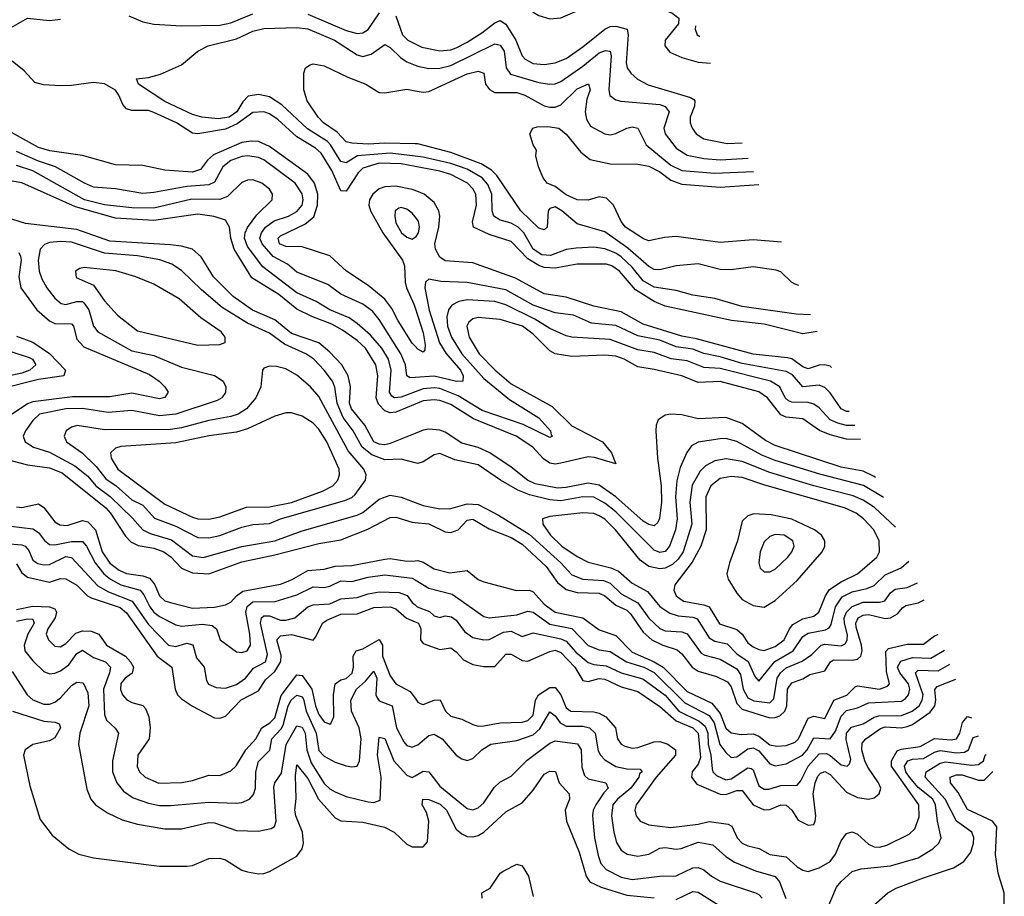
# Model space of a CAD drawing. Header units: inches. Extents: x 1305375 to 1407406, y 744550 to 841633.
# Tile 508 of 509: x 1398562 to 1402143, y 836557 to 839745. Entities that reach past the tile are written whole.
import ezdxf

# ---------------------------------------------------------------- set-up
doc = ezdxf.new("R2010")
doc.units = ezdxf.units.IN
doc.header["$MEASUREMENT"] = 0
doc.layers.add('B3893', color=7, linetype='Continuous')
doc.layers.add('B4803', color=7, linetype='Continuous')

msp = doc.modelspace()

# ---------------------------------------------------------------- linework, layer by layer
at = {"layer": 'B3893', "color": 5}
for points, elevation in [([(1398958.4, 839758.4), (1399010, 839736.7), (1399050, 839728.1), (1399150, 839722.6), (1399290, 839725.5), (1399330, 839733.2), (1399410, 839766.5)], 1280), ([(1399610, 839764.8), (1399750, 839705.6), (1399790, 839694.3), (1399810, 839696.9), (1399830, 839709.2), (1399870.4, 839770)], 1280), ([(1398513.6, 839706.4), (1398590, 839750.2), (1398670, 839741.5), (1398710, 839746.7)], 1280), ([(1399930, 839759.3), (1399954.6, 839690), (1399973.4, 839670), (1400000, 839657.1)], 1280), ([(1400000, 839248.5), (1399910, 839259.2), (1399790.3, 839249.7), (1399750, 839224.5), (1399730, 839229.4), (1399692.6, 839290), (1399681.3, 839301.3), (1399608.4, 839348.4), (1399515.4, 839435.4), (1399470, 839464), (1399430, 839472.8), (1399393.4, 839466.6), (1399373.4, 839446.6), (1399351.7, 839410), (1399323.8, 839390), (1399284.2, 839384.2), (1399224.5, 839390), (1399190, 839399.5), (1399090, 839446.9), (1398994.5, 839510), (1398986.6, 839530), (1399030, 839534.9), (1399073.6, 839546.4), (1399150, 839580.9), (1399209.7, 839630), (1399247.6, 839650), (1399350, 839675.3), (1399410, 839702.7), (1399450, 839712.4), (1399570, 839716.9), (1399610, 839711.1), (1399707.5, 839670), (1399790, 839617.3), (1399810, 839611.4), (1399840.6, 839619.4), (1399890, 839654.4), (1399910, 839644.1), (1399947.1, 839607.1), (1399970, 839591.9), (1400000, 839579.9)], 1260), ([(1400000, 839210.7), (1399950, 839220.1), (1399870, 839222.8), (1399810, 839204.5), (1399792.6, 839187.4), (1399750, 839121.1), (1399730, 839122.4), (1399696.8, 839196.8), (1399659, 839259), (1399637.4, 839277.4), (1399570, 839319.1), (1399501.4, 839381.4), (1399470, 839402.9), (1399449.7, 839410.3), (1399410, 839407), (1399353.4, 839366.6), (1399310, 839347.2), (1399210.3, 839330.3), (1399190, 839332.7), (1399132.3, 839370), (1399050, 839407.7), (1399030, 839414.3), (1398970, 839414.8), (1398950, 839420.6), (1398936.6, 839436.6), (1398923, 839470), (1398910, 839488.8), (1398870, 839511.9), (1398830, 839516), (1398750, 839505), (1398710, 839504.2), (1398648.2, 839508.2), (1398616.6, 839516.6), (1398578.4, 839558.4), (1398534.1, 839594.1)], 1280), ([(1400000, 839293), (1399890, 839295.7), (1399830, 839291.7), (1399770, 839295.4), (1399750, 839301.2), (1399716.3, 839336.3), (1399667.4, 839370), (1399648, 839390), (1399607.9, 839450), (1399595.6, 839490), (1399596, 839550), (1399601.2, 839570), (1399618.9, 839581.1), (1399630, 839584.9), (1399670, 839577), (1399755.3, 839535.3), (1399820.5, 839510), (1399870, 839479.5), (1399890, 839478.3), (1399970, 839491.9), (1400000, 839486.5)], 1240), ([(1400000, 838557.5), (1399990, 838568.6), (1399938.2, 838650), (1399915.1, 838695.1), (1399890, 838728.3), (1399830, 838778.2), (1399750.5, 838830.5), (1399690, 838885.8), (1399590, 838919), (1399530, 838920.3), (1399506.7, 838930), (1399502.7, 838950), (1399510, 838958.6), (1399599.1, 839000.9), (1399631.5, 839028.5), (1399645.7, 839070), (1399646.3, 839110), (1399634.4, 839150), (1399610, 839182.6), (1399470, 839284.2), (1399430, 839301.8), (1399403.5, 839303.5), (1399370, 839298.3), (1399266.9, 839253.1), (1399245.5, 839234.4), (1399219.8, 839200.2), (1399189.9, 839189.9), (1399090, 839197.8), (1399010, 839215), (1398910, 839216.5), (1398790, 839251.4), (1398672.1, 839267.9), (1398630, 839280.4), (1398510, 839346.7)], 1320), ([(1400000, 838443.3), (1399982, 838442), (1399970.3, 838450.3), (1399965.2, 838490), (1399947.8, 838530), (1399870, 838654.4), (1399845, 838685), (1399810, 838709.9), (1399730, 838747.1), (1399682.5, 838782.5), (1399570, 838826.5), (1399535.5, 838855.5), (1399483.7, 838883.7), (1399443.8, 838930), (1399436, 838950), (1399441.5, 838970), (1399456.6, 838990), (1399487.2, 839012.8), (1399540.2, 839030), (1399570, 839047.4), (1399589, 839070), (1399593.3, 839090), (1399590, 839111.5), (1399564, 839150), (1399450, 839235.2), (1399430, 839243.9), (1399390, 839250.2), (1399370, 839247.6), (1399330, 839232.6), (1399300.7, 839210), (1399270, 839154.1), (1399250, 839144.6), (1399170, 839137.8), (1399050, 839115.9), (1399010, 839113.1), (1398910, 839129.5), (1398830, 839136.4), (1398797.4, 839150), (1398692.1, 839210), (1398630, 839230.6), (1398550, 839265.7)], 1340), ([(1400000, 838391.4), (1399950, 838372.3), (1399925.3, 838370), (1399915.4, 838375.4), (1399906.8, 838390), (1399913.5, 838470), (1399903.4, 838510), (1399879.5, 838550), (1399837.6, 838597.6), (1399790, 838640.1), (1399760.2, 838660.2), (1399690.6, 838690), (1399640.3, 838720.3), (1399570, 838751.4), (1399446, 838846), (1399390, 838920.6), (1399380.2, 838950), (1399382.5, 838970), (1399391, 838989), (1399424.8, 839035.2), (1399479.9, 839090), (1399481.3, 839110), (1399470, 839128.6), (1399442.7, 839150), (1399410, 839162), (1399390, 839161.2), (1399370, 839152.8), (1399318.3, 839101.6), (1399290, 839091.5), (1399188.3, 839091.7), (1399050, 839060), (1398970, 839060.8), (1398870, 839071.9), (1398797.1, 839090), (1398610, 839195), (1398550, 839214.6)], 1360), ([(1400000, 838346.2), (1399930, 838317.4), (1399910, 838315), (1399890, 838322.4), (1399867, 838347), (1399858.2, 838370), (1399864.1, 838450), (1399856.8, 838490), (1399819.3, 838550), (1399790, 838577.8), (1399735.8, 838615.8), (1399697.4, 838637.4), (1399625, 838665), (1399570, 838692.5), (1399505, 838745), (1399406.7, 838806.7), (1399341.9, 838910), (1399330.2, 838950), (1399324.7, 838990), (1399310, 839015.4), (1399269.4, 839029.4), (1399210, 839037.6), (1399050, 839014.6), (1398910, 839022.5), (1398764.3, 839064.3), (1398570, 839152), (1398450, 839171.8)], 1380), ([(1400000, 839123.3), (1399990, 839127.3), (1399930, 839139.1), (1399890, 839136.7), (1399870, 839129.2), (1399846.3, 839110), (1399834.3, 839090), (1399832, 839070), (1399837.7, 839050), (1399882.4, 838970), (1399954.7, 838870), (1399961.1, 838850), (1399963.6, 838790), (1399968.4, 838770), (1399995.7, 838710), (1400000, 838697)], 1320), ([(1400000, 839028), (1399990, 839041.4), (1399970, 839055.9), (1399950, 839062), (1399940.9, 839059), (1399928, 839050), (1399925.9, 839030), (1399930, 839006.7), (1399950.2, 838970), (1399970, 838954.1), (1399990, 838946.6), (1400000, 838953.8)], 1340), ([(1400000, 838239.7), (1399910, 838203.6), (1399890, 838199.2), (1399870, 838200.9), (1399850, 838210.3), (1399817.5, 838270), (1399768.6, 838330), (1399761.9, 838350), (1399764.8, 838410), (1399756.7, 838450), (1399733.3, 838490), (1399690, 838535.4), (1399649.6, 838569.5), (1399550, 838604.3), (1399490, 838653.2), (1399408.9, 838688.9), (1399338.1, 838738.1), (1399266.3, 838810), (1399222.2, 838882.2), (1399190, 838909.9), (1399150, 838921.5), (1399110, 838926.3), (1398890, 838939.8), (1398770, 838982.1), (1398583.2, 839003.2), (1398490, 839032.8)], 1420), ([(1400000, 838133.7), (1399950, 838146.3), (1399890, 838144.6), (1399842.5, 838162.5), (1399807.9, 838190), (1399775.3, 838250), (1399738.6, 838298.6), (1399717.3, 838350), (1399708.6, 838408.6), (1399699.4, 838430), (1399670, 838469.9), (1399632.2, 838510), (1399603.2, 838530), (1399525.1, 838565.1), (1399470, 838605.3), (1399390, 838641), (1399298.8, 838698.7), (1399222.9, 838762.9), (1399150, 838832.5), (1399115.4, 838855.4), (1399072.1, 838872.1), (1398990, 838886.7), (1398870, 838896.3), (1398750, 838936.3), (1398710, 838938.5), (1398670, 838934.1), (1398652.7, 838927.3), (1398636.8, 838910), (1398629.7, 838870.3), (1398633.3, 838830), (1398642.4, 838802.4), (1398660.6, 838770), (1398690, 838731.9), (1398713, 838713), (1398730, 838708.6), (1398770, 838720.1), (1398790, 838719.9), (1398795.5, 838715.5), (1398813.2, 838690), (1398830.1, 838630.1), (1398846.7, 838610), (1398970, 838540.9), (1399050, 838523.9), (1399150, 838481.2), (1399270.8, 838450.8), (1399301.8, 838430), (1399312.2, 838410), (1399310, 838388.6), (1399297.4, 838370), (1399280.4, 838359.6), (1399129.3, 838310.7), (1399070, 838303.9), (1398970, 838323.7), (1398883.9, 838316.1), (1398790, 838330.9), (1398730, 838329.7), (1398634.5, 838310), (1398610, 838287.9), (1398582.5, 838250), (1398574.8, 838230), (1398581.7, 838210), (1398612.1, 838190), (1398670, 838171.7), (1398762.4, 838122.3), (1398810, 838084.4), (1398838.9, 838050), (1398890.8, 838010.8), (1398972.6, 837932.6), (1399010, 837889.7), (1399036.4, 837876.4), (1399113.8, 837853.8), (1399190, 837795), (1399230, 837789.1), (1399370, 837828.6), (1399490, 837850.1), (1399590, 837886.4), (1399790, 837943), (1399810, 837953.4), (1399870, 838001.6), (1399910, 838015.4), (1399950, 838008.5), (1400000, 837989.5)], 1440), ([(1398558.6, 838898.6), (1398564.6, 838884.5), (1398566.8, 838870), (1398559.1, 838810), (1398566.5, 838770), (1398624.7, 838690), (1398670, 838650.1), (1398690, 838639.6), (1398750, 838639.3), (1398757.2, 838630), (1398770, 838583.7), (1398794.9, 838554.9), (1399034.2, 838454.1), (1399069.4, 838430), (1399090.2, 838410), (1399102.2, 838390), (1399089.4, 838370.6), (1399070, 838366.1), (1398970, 838386.4), (1398890, 838373.6), (1398753.6, 838373.6), (1398610, 838355.2), (1398590, 838347.4), (1398519.7, 838300.3)], 1420), ([(1398550, 838593.8), (1398610, 838572.1), (1398670, 838530.4), (1398728, 838470), (1398722.2, 838450), (1398630, 838436.7), (1398490, 838400.9)], 1380), ([(1398530, 838538.3), (1398596.8, 838516.8), (1398608.8, 838510), (1398620.7, 838490), (1398598.9, 838470), (1398570, 838459), (1398490, 838442.2)], 1360), ([(1398530, 838141.8), (1398590, 838126), (1398670, 838115.3), (1398716.5, 838096.5), (1398874.8, 837970), (1398892.6, 837950), (1398946.4, 837866.4), (1398966.4, 837846.4), (1398992.5, 837832.5), (1399050, 837823), (1399085.9, 837810), (1399111.6, 837791.6), (1399150.5, 837750.5), (1399190, 837733), (1399250.2, 837729.8), (1399370, 837773.7), (1399490, 837799.1), (1399650, 837840.4), (1399730, 837853.1), (1399828.2, 837891.8), (1399910, 837934.3), (1399930, 837936.1), (1399990, 837917.8), (1400000, 837916.7)], 1420), ([(1398550, 837973.9), (1398570, 837970.5), (1398630, 837983.8), (1398650, 837970.8), (1398690, 837919.3), (1398708.1, 837908.1), (1398734.3, 837905.7), (1398790, 837923.7), (1398810, 837919), (1398837.4, 837890), (1398861.9, 837810), (1398890, 837768.3), (1398923.2, 837743.2), (1398950, 837730.8), (1399010, 837723), (1399034.6, 837714.6), (1399052.7, 837692.7), (1399070, 837649.6), (1399090, 837632.2), (1399110, 837625.1), (1399190, 837605.1), (1399270.8, 837609.2), (1399310, 837617.6), (1399330, 837627.1), (1399350.3, 837650), (1399373.7, 837666.3), (1399510, 837691.9), (1399550, 837708), (1399610, 837741.7), (1399670, 837747.3), (1399710, 837757.4), (1399770, 837760.7), (1399890, 837783.5), (1399910, 837785.1), (1399970, 837776.3), (1400000, 837777.4)], 1380), ([(1398530, 837902.9), (1398610, 837893.6), (1398630, 837880.6), (1398651.6, 837851.6), (1398670, 837836.3), (1398690, 837835.4), (1398750, 837847.8), (1398790, 837847.7), (1398804.5, 837830), (1398836.1, 837770), (1398867.8, 837730), (1398892.8, 837710), (1398930, 837690), (1399000.3, 837670), (1399013.9, 837653.9), (1399035.5, 837610), (1399050, 837590.8), (1399070, 837574.7), (1399130, 837544.4), (1399150, 837539.2), (1399227.1, 837547.1), (1399261.8, 837541.9), (1399278.3, 837530), (1399291, 837490), (1399350, 837446.6), (1399370, 837443.8), (1399389.9, 837450.1), (1399401.6, 837470), (1399399.5, 837510), (1399384.5, 837590), (1399389.4, 837610.6), (1399410, 837628.5), (1399491.3, 837628.7), (1399570, 837653.3), (1399630, 837682.8), (1399670, 837679.9), (1399690, 837684.6), (1399730, 837704.1), (1399770, 837702), (1399830, 837717.7), (1399890, 837725.6), (1399990, 837713.8), (1400000, 837707.9)], 1360), ([(1398510, 837840.1), (1398570, 837835.1), (1398581.6, 837830), (1398594.7, 837814.7), (1398610, 837779.5), (1398627.5, 837767.5), (1398650, 837762), (1398670, 837764.3), (1398730, 837792.3), (1398750, 837789.3), (1398846.6, 837686.6), (1398884.8, 837664.8), (1398970.8, 837630.8), (1399030, 837545.3), (1399103.5, 837470), (1399130, 837465.8), (1399170, 837477.1), (1399192, 837472), (1399204.7, 837424.7), (1399233, 837390), (1399241.4, 837341.4), (1399248.9, 837328.9), (1399276.8, 837316.8), (1399310, 837313.6), (1399350, 837326.9), (1399383.2, 837350), (1399412.8, 837387.2), (1399456.4, 837410), (1399463.4, 837436.6), (1399438.4, 837550), (1399441.7, 837570), (1399450, 837576.9), (1399470, 837576.5), (1399510, 837560.8), (1399530, 837560.8), (1399563.1, 837570), (1399609.9, 837610), (1399630, 837617.4), (1399690, 837620.5), (1399730, 837639.5), (1399790, 837643.4), (1399830, 837657.4), (1399870, 837664.9), (1399942.5, 837662.5), (1399971.4, 837651.4), (1399990, 837625.1), (1400000, 837616.5)], 1340), ([(1398550, 837766.2), (1398570, 837733.3), (1398590, 837718.2), (1398670, 837699.1), (1398710, 837712.4), (1398730, 837711.1), (1398770, 837688.1), (1398808.3, 837650), (1398822, 837642), (1398926.8, 837606.8), (1398950, 837588.1), (1399062.4, 837430), (1399115, 837390), (1399127.8, 837310), (1399135.7, 837290), (1399150, 837275.3), (1399190, 837249), (1399270, 837206.6), (1399290, 837205.4), (1399310, 837212.3), (1399368, 837272), (1399430, 837304.4), (1399455.7, 837344.3), (1399490, 837374.1), (1399511.2, 837411.2), (1399513.2, 837433.2), (1399497.1, 837490), (1399510, 837504.6), (1399550, 837508.8), (1399630, 837489.1), (1399639.7, 837500.3), (1399662.8, 837550), (1399678.6, 837561.4), (1399730, 837582.9), (1399790, 837584.3), (1399850, 837607.1), (1399910, 837609.4), (1399930, 837602.7), (1399968.9, 837568.9), (1400000, 837555.4)], 1320), ([(1398550, 837599.6), (1398610, 837612.4), (1398670.2, 837610.2), (1398690, 837602.8), (1398695.2, 837590), (1398690.6, 837570), (1398664.7, 837530), (1398657.9, 837510), (1398666.7, 837490), (1398690, 837467.2), (1398710, 837463.8), (1398730, 837476), (1398766.3, 837513.7), (1398790, 837522.8), (1398821.4, 837521.4), (1398850, 837510.1), (1398877.3, 837470), (1398947.2, 837430), (1398965.4, 837410), (1398975.5, 837390), (1398971.4, 837368.6), (1398945.9, 837350), (1398930, 837331.3), (1398928.7, 837308.7), (1398935.6, 837290), (1398951.3, 837271.3), (1398970, 837261.5), (1399010, 837251.2), (1399019.6, 837239.6), (1399032.2, 837210), (1399036.9, 837170), (1399032.8, 837130), (1398991.4, 837070), (1398989.6, 837029.6), (1398997.1, 837010), (1399018.6, 836990), (1399068.3, 836968.3), (1399151.3, 836971.3), (1399190, 836978.3), (1399250, 836997.4), (1399290, 836997), (1399330, 837012.9), (1399348.8, 837031.2), (1399384, 837090), (1399420.3, 837130), (1399442.6, 837170), (1399472.1, 837187.9), (1399490, 837206.4), (1399513.2, 837286.8), (1399570, 837363.1), (1399590, 837360.1), (1399624.5, 837310), (1399637.6, 837250), (1399650, 837218.8), (1399670, 837191.9), (1399690, 837183.7), (1399694.2, 837185.8), (1399704.8, 837210), (1399703.4, 837290), (1399710, 837330), (1399730, 837343.8), (1399750, 837349), (1399771.3, 837368.7), (1399776.2, 837390), (1399775, 837430), (1399785.5, 837450), (1399810, 837456.6), (1399870, 837491.4), (1399882.1, 837470), (1399881.5, 837430), (1399910, 837358.9), (1399929.6, 837329.6), (1399981.8, 837301.8), (1400000, 837277.1)], 1280), ([(1398550, 837558.1), (1398590, 837566.5), (1398610, 837565.2), (1398614.2, 837550), (1398591.8, 837510), (1398577.9, 837470), (1398581, 837450), (1398610, 837413.5), (1398650, 837374.6), (1398670, 837366.1), (1398690, 837368.1), (1398710, 837376.9), (1398740.9, 837399.1), (1398770, 837440.4), (1398790, 837452.4), (1398830, 837425.1), (1398873.6, 837410), (1398892, 837390), (1398888.9, 837370), (1398867.1, 837310), (1398870, 837218), (1398877.8, 837197.8), (1398909, 837169), (1398921, 837150), (1398898.9, 837050), (1398899.6, 837010), (1398915.2, 836970), (1398939.5, 836939.5), (1398975.1, 836915.1), (1399030, 836895.5), (1399070, 836888), (1399110, 836887), (1399250, 836900.1), (1399350, 836895.5), (1399370, 836897.8), (1399398.2, 836910), (1399412.9, 836927.1), (1399420.1, 836950), (1399421.2, 837010), (1399430, 837047.7), (1399471.4, 837088.6), (1399479.5, 837130), (1399513.4, 837166.6), (1399520.3, 837179.7), (1399538.4, 837250), (1399549.6, 837270.4), (1399570, 837288.2), (1399590, 837283.1), (1399593.8, 837273.8), (1399603.7, 837230), (1399639.9, 837150), (1399650, 837087.9), (1399670, 837066.8), (1399710, 837044.6), (1399750, 837031.4), (1399770, 837028.1), (1399789, 837031), (1399798, 837050), (1399804.5, 837130), (1399796.5, 837170), (1399769.3, 837230), (1399766.3, 837270), (1399787.3, 837310), (1399820, 837340), (1399850, 837376.2), (1399860.6, 837350), (1399857.1, 837290), (1399860.9, 837280.9), (1399870, 837267.7), (1399916.6, 837250), (1399933.1, 837170), (1399959.2, 837119.2), (1399970, 837105.3), (1399981.7, 837101.7), (1399990, 837099.8), (1400000, 837103.9)], 1260), ([(1398534.6, 837374.6), (1398589.1, 837290), (1398610, 837271.2), (1398650, 837256.3), (1398670, 837256.4), (1398690, 837262.8), (1398710, 837278.6), (1398750, 837323.9), (1398770, 837336.1), (1398792.9, 837332.9), (1398810, 837297.4), (1398813.6, 837250), (1398781.1, 837150), (1398775.7, 837110), (1398806.2, 836946.2), (1398821, 836910), (1398838.2, 836890), (1398881.1, 836861.1), (1398935.1, 836835.1), (1398990, 836819.3), (1399090, 836802.5), (1399150, 836802.9), (1399250, 836825.6), (1399270, 836824.1), (1399350, 836796.8), (1399430, 836794.3), (1399476.3, 836803.7), (1399488.7, 836811.3), (1399494.8, 836830), (1399485.9, 836954.1), (1399489.9, 836970.1), (1399514.6, 837005.4), (1399530.8, 837109.2), (1399570, 837176.8), (1399590, 837172.2), (1399600.6, 837150), (1399606.7, 837090), (1399622.7, 837042.7), (1399670, 836967.7), (1399690, 836947.5), (1399710, 836936.8), (1399750, 836920.6), (1399830, 836900.6), (1399850, 836898.4), (1399873, 836907), (1399876.3, 836990), (1399863.8, 837070), (1399870, 837135.8), (1399890, 837131), (1399923.1, 837050), (1399970, 836997.1), (1399990, 836989.1), (1400000, 836995)], 1240), ([(1398535.5, 837230), (1398650, 837193.6), (1398690.6, 837190.6), (1398705, 837184.9), (1398710.7, 837170), (1398690, 837133.5), (1398670, 837122.1), (1398610, 837109.8), (1398582, 837090), (1398576.1, 837070), (1398598.4, 836958.4), (1398636, 836836), (1398679.5, 836779.5), (1398740.4, 836730), (1398777.3, 836710), (1398830, 836697.6), (1399070, 836667), (1399170, 836666.3), (1399190, 836669.4), (1399250, 836694.4), (1399290, 836696), (1399310, 836689.5), (1399370, 836652.7), (1399390, 836646.5), (1399430, 836638.6), (1399450, 836639.7), (1399470, 836647.1), (1399570, 836703.2), (1399590, 836730.4), (1399593.9, 836750), (1399590.3, 836790), (1399566.5, 836850), (1399563.1, 836870), (1399567.2, 836912.8), (1399564.8, 836995.2), (1399570, 837035.3), (1399610, 836985.4), (1399648.8, 836910), (1399710, 836842.7), (1399730, 836831.5), (1399810, 836826.4), (1399888.7, 836808.7), (1399924.4, 836790), (1399970, 836746.3), (1399990, 836737), (1400000, 836737)], 1220)]:
    msp.add_lwpolyline(points, dxfattribs=dict(at, elevation=elevation))
for points, elevation in [([(1398796.4, 838843.6), (1398780.1, 838839.9), (1398765.3, 838830), (1398767.7, 838807.7), (1398830, 838779.2), (1398870, 838722.3), (1398917.8, 838670), (1398990, 838613.6), (1399210, 838561.4), (1399290, 838563.2), (1399309.6, 838570.4), (1399309.7, 838590), (1399295, 838610), (1399220.6, 838660.6), (1399141.8, 838730), (1399050, 838782.8), (1398984.7, 838810), (1398911.6, 838831.6)], 1460), ([(1399470, 838484.7), (1399450, 838478), (1399444.9, 838470), (1399439.4, 838410), (1399420.4, 838370), (1399387.3, 838330), (1399356.3, 838310), (1399330, 838301.5), (1399250, 838287.4), (1399150, 838260.2), (1399110, 838254.4), (1398870, 838253.9), (1398771.4, 838268.6), (1398750, 838262.7), (1398731, 838250), (1398723.5, 838230), (1398732.2, 838210), (1398789.6, 838169.6), (1398839.9, 838119.9), (1398875.5, 838075.5), (1398913, 838050), (1398970, 837999.1), (1399010, 837979), (1399052.2, 837932.2), (1399130, 837903.4), (1399210, 837862), (1399250, 837860.8), (1399290, 837868.8), (1399370, 837899.5), (1399410, 837909.3), (1399470, 837913.3), (1399510, 837930.4), (1399744.1, 837995.9), (1399770, 838007.5), (1399781.9, 838018.1), (1399819.6, 838070), (1399821.9, 838090), (1399813.5, 838110), (1399757.3, 838177.3), (1399650, 838374.3), (1399619.5, 838410), (1399570, 838452.1), (1399530, 838475), (1399496.2, 838483.8)], 1460), ([(1399530, 838315.5), (1399490, 838303.4), (1399390, 838256.6), (1399350, 838245), (1399250, 838231.9), (1399130, 838206.4), (1398930, 838193.1), (1398910, 838187.1), (1398892.3, 838170), (1398894.2, 838150), (1398919.4, 838110), (1399090, 837983.3), (1399190, 837936.4), (1399210, 837930.1), (1399250, 837928.4), (1399290, 837937), (1399387.3, 837972.7), (1399470, 837973.4), (1399550, 837988.9), (1399662.9, 838030), (1399700.8, 838050), (1399718.7, 838070), (1399725.6, 838090), (1399724.3, 838110), (1399679.6, 838210), (1399650, 838256.1), (1399630, 838277.3), (1399590, 838302.8), (1399550, 838315.4)], 1480)]:
    msp.add_lwpolyline(points, close=True, dxfattribs=dict(at, elevation=elevation))
at = {"layer": 'B4803', "color": 5}
for points, elevation in [([(1400419.8, 840000), (1400423.9, 839983.9), (1400397.2, 839870), (1400400.1, 839830), (1400413.3, 839790), (1400430, 839772.5), (1400450, 839760.3), (1400490, 839748.2), (1400530, 839752), (1400630, 839793.5), (1400770, 839871.3), (1400790, 839861.4), (1400810, 839842.9), (1400850, 839825.2), (1400887.3, 839787.3), (1400934.5, 839770), (1400959.1, 839750), (1400958, 839730), (1400909.7, 839670), (1400908.8, 839650), (1400926.5, 839626.5), (1400970, 839607.4), (1401030, 839590.8), (1401074.2, 839586.7)], 1320), ([(1400000, 839657.1), (1400025, 839645), (1400090, 839631.9), (1400130, 839635.8), (1400150, 839642.3), (1400190, 839662.9), (1400243.3, 839696.7), (1400290, 839733.3), (1400310, 839741.8), (1400330, 839729.1), (1400366.1, 839670), (1400390, 839613.8), (1400401, 839601), (1400430, 839586.1), (1400470, 839582.4), (1400510, 839588.2), (1400550, 839604.1), (1400610, 839645.6), (1400690, 839710.5), (1400710, 839720.3), (1400730, 839721.3), (1400771.8, 839710), (1400775.4, 839690), (1400767.8, 839587.8), (1400772, 839570), (1400784.4, 839550), (1400808.6, 839528.6), (1400847.7, 839507.7), (1401001.7, 839461.7), (1401014.5, 839454.5), (1401017.9, 839450), (1401016.3, 839430), (1401001.1, 839390), (1401000.4, 839370), (1401007.6, 839350), (1401022.7, 839330), (1401050, 839311.8), (1401135.1, 839295.1), (1401189.5, 839297.4)], 1280), ([(1401020.3, 839721.9), (1401019.4, 839710), (1401026.6, 839690), (1401035.6, 839683.5)], 1340), ([(1400000, 839579.9), (1400010, 839575.9), (1400050, 839567.7), (1400090, 839568.5), (1400130, 839578.3), (1400290, 839657.3), (1400310, 839652.1), (1400323.9, 839630), (1400331.5, 839570), (1400347.3, 839547.3), (1400450, 839516.8), (1400489.5, 839510.5), (1400510, 839512.1), (1400530, 839520.1), (1400610, 839575.8), (1400670, 839624.8), (1400692.8, 839632.8), (1400710.1, 839630.1), (1400713.9, 839613.9), (1400704.9, 839490), (1400708.7, 839468.7), (1400730, 839453.7), (1400749.1, 839449.1), (1400890, 839436.2), (1400909.7, 839429.7), (1400924, 839410), (1400905.3, 839350), (1400909.6, 839330), (1400950, 839277.3), (1400990, 839252), (1401050, 839240.2), (1401110, 839234.9), (1401211.8, 839241.5)], 1260), ([(1400000, 839486.5), (1400030, 839481.1), (1400050, 839483.4), (1400190, 839548.3), (1400230, 839557.8), (1400250, 839550.2), (1400256.6, 839510), (1400270.8, 839490.8), (1400290, 839479.7), (1400370, 839480.2), (1400399.1, 839470), (1400470, 839431.4), (1400490, 839426.2), (1400510, 839426.6), (1400530, 839435.1), (1400590, 839492.9), (1400631, 839511), (1400636.9, 839490), (1400624.5, 839455.5), (1400619.2, 839410), (1400623.1, 839383.1), (1400637.7, 839357.7), (1400690, 839329.6), (1400710, 839326.3), (1400730, 839331.1), (1400770.8, 839350.8), (1400790, 839355.4), (1400810, 839350.9), (1400840.7, 839290), (1400930, 839216.2), (1400970, 839196.3), (1401090, 839186.2), (1401231.1, 839193.2)], 1240), ([(1401333.5, 838936.4), (1401230, 838943.9), (1401110, 838934.4), (1400950, 838956.1), (1400907.6, 838952.4), (1400850, 838940.2), (1400831.5, 838948.5), (1400765.5, 838990), (1400750, 839011.1), (1400721.4, 839070), (1400695.9, 839095.9), (1400670, 839101), (1400630, 839088.9), (1400590, 839089.3), (1400550, 839108.2), (1400510, 839137.7), (1400480.5, 839150), (1400466.3, 839170), (1400449.6, 839210), (1400439.3, 839250), (1400441.2, 839270), (1400429.3, 839290), (1400417.2, 839330), (1400429, 839350), (1400444.4, 839355.6), (1400483.5, 839356.5), (1400522.8, 839350), (1400550, 839328.7), (1400602.8, 839262.8), (1400636.7, 839236.7), (1400710, 839220.1), (1400810, 839218.9), (1400850, 839211.9), (1400890, 839191.8), (1400930, 839160.7), (1400970, 839146.4), (1401110, 839135.3), (1401250, 839146.1)], 1220), ([(1401396.6, 838778.2), (1401382.7, 838782.7), (1401369.6, 838790), (1401330, 838828), (1401313.8, 838833.8), (1401230, 838846.1), (1401150, 838835.3), (1401110, 838836.2), (1401030, 838857.3), (1400950, 838849.9), (1400890, 838834.8), (1400870, 838836.2), (1400850, 838847), (1400774.6, 838914.6), (1400690, 838973.5), (1400590, 839002.4), (1400534, 839050), (1400510, 839063.9), (1400490, 839058.3), (1400484.2, 839050), (1400480.2, 838990), (1400470, 838980.7), (1400450, 838986.5), (1400385.4, 839050), (1400297.8, 839177.8), (1400277.8, 839197.8), (1400240.2, 839220.2), (1400130, 839261.9), (1400010, 839292.8), (1400000, 839293)], 1240), ([(1401438.9, 838672.2), (1401385.8, 838674.2), (1401190, 838702.5), (1401090, 838730.8), (1401010, 838742.6), (1400950, 838760.3), (1400870, 838771.9), (1400830, 838795.7), (1400790, 838845.3), (1400750, 838882), (1400730, 838895.4), (1400690, 838912), (1400650, 838917.9), (1400585.7, 838914.3), (1400550, 838908.6), (1400492.9, 838887.1), (1400461.3, 838890), (1400429.7, 838910), (1400395.2, 838970), (1400375.1, 838990), (1400350, 839005.2), (1400310, 839016.3), (1400286.6, 839030), (1400280.1, 839050), (1400279, 839110), (1400265.2, 839145.2), (1400244.3, 839170), (1400190, 839200.8), (1400130, 839222), (1400030, 839244.9), (1400000, 839248.5)], 1260), ([(1401463.2, 838611.2), (1401410, 838602.8), (1401270, 838637.8), (1401151.2, 838651.2), (1400910, 838703.3), (1400870, 838719.9), (1400802.5, 838762.5), (1400743.9, 838830), (1400716, 838850), (1400696.1, 838856.1), (1400590, 838856.2), (1400510, 838841.4), (1400470, 838843.8), (1400450, 838850.4), (1400410, 838875.2), (1400350, 838937.9), (1400270, 838963.8), (1400213.2, 838990), (1400208.5, 839010), (1400223.6, 839070), (1400220.8, 839110), (1400210.3, 839130), (1400190.8, 839150), (1400130, 839181.8), (1400090, 839193.6), (1400000, 839210.7)], 1280), ([(1401515.3, 838480.5), (1401510, 838484.4), (1401490, 838489.6), (1401470, 838488), (1401430, 838475.7), (1401410, 838482.6), (1401370, 838511), (1401355, 838515), (1401230, 838528.4), (1401024.3, 838584.3), (1400970, 838594.4), (1400830, 838638.1), (1400750, 838683), (1400650, 838703.4), (1400550, 838736.4), (1400470, 838748), (1400365.2, 838805.2), (1400210, 838861.1), (1400110, 838868), (1400090, 838881.8), (1400074.3, 838910), (1400071.8, 838930), (1400086.9, 838990), (1400089.9, 839030), (1400086.9, 839050), (1400070, 839080.2), (1400033.1, 839110), (1400000, 839123.3)], 1320), ([(1400000, 838953.8), (1400003.6, 838956.4), (1400012.2, 838970), (1400015.6, 838990), (1400012, 839012), (1400000, 839028)], 1340), ([(1401579.3, 838320), (1401570, 838320.1), (1401550, 838329.9), (1401510, 838388.3), (1401490, 838407.4), (1401470, 838415.4), (1401410, 838410), (1401373, 838453), (1401350, 838465.9), (1401190, 838494.5), (1401110, 838518.4), (1401050, 838530.9), (1401010, 838546.6), (1400950, 838555.6), (1400890, 838579.5), (1400810, 838595.3), (1400730, 838633.4), (1400641.6, 838641.6), (1400576.4, 838670), (1400510, 838678.9), (1400430, 838706.7), (1400330, 838762.6), (1400190, 838789.6), (1400093.4, 838793.4), (1400050, 838801.5), (1400038.5, 838790), (1400035.7, 838770), (1400051.7, 838688.3), (1400089.5, 838569.5), (1400112.1, 838532.1), (1400165.4, 838470), (1400175.3, 838450), (1400174.4, 838430), (1400150.4, 838429.6), (1400070, 838448.5), (1400000, 838443.3)], 1340), ([(1401599.8, 838268.6), (1401570, 838269.2), (1401538, 838278), (1401509.4, 838290), (1401470, 838333.3), (1401450, 838347.2), (1401430, 838352.3), (1401370, 838353.5), (1401358.6, 838358.6), (1401346, 838370), (1401327.1, 838410), (1401292.8, 838430), (1401110, 838476.7), (1401050, 838480.6), (1400990, 838504.3), (1400931.9, 838511.9), (1400870, 838534.3), (1400810, 838544.4), (1400710, 838581.9), (1400570.3, 838590.3), (1400550, 838595.3), (1400490, 838622.1), (1400435.8, 838655.8), (1400330, 838708.2), (1400290, 838720.2), (1400190, 838725.6), (1400159.7, 838720.3), (1400133.5, 838706.5), (1400121.2, 838690), (1400115.2, 838664.8), (1400118.5, 838630), (1400132.1, 838590), (1400170.1, 838530), (1400250, 838439.7), (1400343.4, 838363.4), (1400450, 838296.6), (1400493.2, 838250), (1400494.8, 838234.8), (1400500.4, 838230), (1400490, 838225.7), (1400393.3, 838273.3), (1400244.2, 838324.2), (1400157, 838377), (1400090, 838403.4), (1400070, 838406.3), (1400030, 838402.9), (1400000, 838391.4)], 1360), ([(1400000, 838697), (1400030, 838606.3), (1400037.1, 838562.9), (1400035.9, 838544.1), (1400030, 838536), (1400010, 838546.4), (1400000, 838557.5)], 1320), ([(1401620.1, 838217.7), (1401570, 838219.8), (1401510, 838235.1), (1401470.8, 838250.8), (1401410, 838293.9), (1401350, 838299.8), (1401330, 838307.4), (1401281.9, 838370), (1401250, 838391.7), (1401110, 838429.1), (1401030, 838425.3), (1400970, 838449.6), (1400870, 838473.4), (1400810, 838482.8), (1400760.5, 838510), (1400730, 838521.3), (1400690, 838525.5), (1400570, 838520.4), (1400510, 838529.4), (1400490, 838540.7), (1400430, 838600.8), (1400391.2, 838630), (1400310, 838654.5), (1400230, 838661.7), (1400210, 838657.1), (1400195.1, 838644.9), (1400188.3, 838630), (1400196.4, 838590), (1400233.5, 838530), (1400290, 838471.6), (1400350, 838420.9), (1400498.3, 838338.3), (1400570, 838267.7), (1400681.6, 838210), (1400714.7, 838170), (1400730.1, 838129.9), (1400653, 838153), (1400630, 838154.7), (1400530, 838131.8), (1400510, 838129), (1400490, 838132.6), (1400467.8, 838147.8), (1400428.3, 838190), (1400367.9, 838230), (1400213.2, 838293.2), (1400130, 838345.2), (1400090, 838359.7), (1400070, 838362.4), (1400030, 838358.5), (1400000, 838346.2)], 1380), ([(1401675, 838080.2), (1401670, 838083.7), (1401630, 838103.2), (1401550, 838118.2), (1401310, 838196.7), (1401274.9, 838214.9), (1401190, 838276.3), (1401130, 838298.6), (1401030, 838294), (1400970, 838308.1), (1400930, 838310.8), (1400910, 838306.5), (1400884.5, 838290), (1400876.6, 838270), (1400875.3, 838250), (1400881.6, 838150), (1400895.4, 838050), (1400897, 837990), (1400888.8, 837931.2), (1400883.1, 837916.9), (1400870, 837904.5), (1400850, 837908.9), (1400830, 837921.5), (1400730.3, 838010), (1400670, 838052.1), (1400630, 838059.4), (1400550, 838043.3), (1400518.1, 838041.9), (1400437.2, 838057.2), (1400409, 838070), (1400350, 838117.9), (1400272.5, 838170), (1400230, 838189.1), (1400170, 838204.4), (1400110, 838244.7), (1400090, 838252.2), (1400050, 838255.4), (1400030, 838251.7), (1400000, 838239.7)], 1420), ([(1401703.9, 838007.6), (1401700.9, 838010), (1401631.2, 838051.2), (1401471.9, 838091.9), (1401310, 838142.3), (1401261.7, 838161.7), (1401170, 838211.4), (1401130, 838221.5), (1401110, 838221.3), (1401030, 838208.2), (1401005.2, 838194.8), (1400988.5, 838171.5), (1400964, 838116), (1400951.7, 838068.3), (1400947.7, 838010), (1400953.2, 837930), (1400947.7, 837890), (1400925.8, 837830), (1400910, 837811.3), (1400890, 837807.3), (1400870, 837815.8), (1400730, 837955.2), (1400690, 837986.2), (1400650, 838008.5), (1400610, 838009.9), (1400530, 837995), (1400490, 837999.1), (1400416.8, 838016.8), (1400373.8, 838033.8), (1400310.5, 838070), (1400230, 838126.3), (1400144.7, 838144.7), (1400090, 838167.1), (1400070, 838162.4), (1400030, 838137), (1400010, 838131.2), (1400000, 838133.7)], 1440), ([(1401132.2, 838147.8), (1401090, 838140.9), (1401057, 838123), (1401036.6, 838103.4), (1401008.3, 838051.8), (1400999.9, 837990), (1401006.9, 837910), (1400975.1, 837810), (1400957.2, 837782.8), (1400936.7, 837763.3), (1400910, 837750.8), (1400890, 837748), (1400850, 837757), (1400819.3, 837779.3), (1400729.5, 837890), (1400690, 837928.4), (1400670, 837940.6), (1400650, 837948.6), (1400610, 837952.1), (1400490, 837938.5), (1400463.1, 837930), (1400465, 837910), (1400493.3, 837870), (1400534.5, 837830), (1400590, 837792.5), (1400630, 837772.8), (1400711.9, 837751.9), (1400739.8, 837739.8), (1400790, 837695.5), (1400846, 837666), (1400890, 837611), (1400926.5, 837586.5), (1400957.5, 837577.5), (1401010, 837572.1), (1401025.7, 837565.7), (1401070, 837496.6), (1401090, 837484.9), (1401135.2, 837475.2), (1401170, 837439), (1401211.6, 837411.6), (1401236.5, 837356.5), (1401250, 837339.3), (1401308.8, 837411.2), (1401375.1, 837450), (1401410, 837501.5), (1401430, 837513.5), (1401493.5, 837526.5), (1401506.5, 837533.5), (1401513.9, 837546.1), (1401529.8, 837610.2), (1401553.7, 837646.3), (1401590, 837664.4), (1401643.8, 837676.2), (1401670, 837686.8), (1401710, 837725.9), (1401768.6, 837751.4), (1401796.1, 837776.3)], 1460), ([(1401747.2, 837899), (1401671.4, 837971.4), (1401630, 837997.4), (1401593.4, 838013.4), (1401450, 838050), (1401290, 838097.8), (1401190, 838138), (1401132.2, 838147.8)], 1460), ([(1400000, 837989.5), (1400030, 837978.1), (1400090, 837966.4), (1400130, 837967.3), (1400190, 837984.7), (1400230, 837981.4), (1400303.1, 837943.1), (1400414.6, 837874.6), (1400530.4, 837770), (1400570, 837725.7), (1400610, 837710.7), (1400685, 837705), (1400710, 837695.6), (1400750, 837657.6), (1400810, 837624.8), (1400850, 837568), (1400890, 837530.5), (1400910, 837522.2), (1400970, 837518.5), (1400990, 837511.6), (1401041.3, 837441.3), (1401053.6, 837433.6), (1401110, 837420.1), (1401170, 837384.2), (1401184.1, 837364.1), (1401193.9, 837310), (1401210, 837278.5), (1401232.5, 837267.5), (1401290, 837260.7), (1401305.3, 837274.7), (1401317.5, 837350), (1401329.9, 837370), (1401350, 837387.9), (1401408, 837412), (1401443, 837437), (1401477.3, 837470), (1401490, 837474.1), (1401550, 837467.8), (1401564.2, 837475.8), (1401571.8, 837488.2), (1401572.5, 837507.5), (1401561.8, 837550), (1401561.3, 837570), (1401569.5, 837590.5), (1401589.5, 837610.5), (1401630, 837626.4), (1401690, 837626.6), (1401708.4, 837631.6), (1401730, 837661.1), (1401746.1, 837673.9), (1401790, 837679.7), (1401827.7, 837697.2)], 1440), ([(1400000, 837916.7), (1400050, 837911.3), (1400110, 837882.2), (1400130, 837880.3), (1400156.7, 837890), (1400190, 837925.1), (1400210, 837928.9), (1400270, 837894), (1400350, 837861.9), (1400390, 837837.8), (1400477, 837757), (1400517.9, 837697.9), (1400550, 837673.1), (1400590, 837662.2), (1400670, 837659), (1400690, 837649.5), (1400730, 837615.8), (1400770, 837597.4), (1400784.1, 837584.1), (1400830, 837517.5), (1400861, 837490), (1400901.8, 837470), (1400953.4, 837453.4), (1400970, 837438.9), (1401008, 837390), (1401030, 837375.7), (1401096, 837356), (1401136.7, 837336.7), (1401150, 837319.5), (1401170, 837258.5), (1401190, 837238), (1401290, 837206.5), (1401310, 837207.1), (1401326.6, 837213.4), (1401345, 837230), (1401352.7, 837250), (1401354.3, 837310), (1401370, 837333.3), (1401410, 837348.2), (1401436.5, 837363.5), (1401490, 837376.5), (1401510.7, 837409.3), (1401522.5, 837417.5), (1401590, 837416), (1401610, 837420.1), (1401621.1, 837430), (1401626.6, 837450), (1401624, 837470), (1401604.2, 837535.8), (1401603.4, 837550), (1401612.3, 837570), (1401630, 837578.9), (1401650, 837582.1), (1401710, 837567.1), (1401730, 837569.5), (1401755.5, 837584.5), (1401773.5, 837606.5), (1401785.8, 837614.2), (1401830, 837624.4), (1401852.2, 837635.8)], 1420), ([(1400000, 837777.4), (1400010, 837777.7), (1400030, 837771.9), (1400070, 837747.9), (1400126.9, 837733.1), (1400190, 837742.1), (1400229.4, 837709.4), (1400250, 837701), (1400369.2, 837669.2), (1400416, 837670), (1400430, 837663.8), (1400470, 837619.4), (1400510, 837590.9), (1400609.8, 837569.8), (1400670, 837525.6), (1400730, 837505.4), (1400790, 837444.8), (1400870, 837409.5), (1400902.1, 837390), (1400990, 837301.4), (1401079.2, 837259.2), (1401110, 837222.1), (1401130, 837168.9), (1401150, 837152.1), (1401185.7, 837145.7), (1401230, 837147.5), (1401250, 837139.6), (1401290, 837108.6), (1401316.6, 837103.4), (1401350, 837105.3), (1401382.9, 837117.1), (1401394.7, 837130), (1401430, 837204.6), (1401450, 837211.7), (1401490, 837204.3), (1401522.9, 837270), (1401570.9, 837289.1), (1401600.9, 837319.1), (1401610, 837322.9), (1401689.1, 837310.9), (1401718.1, 837321.9), (1401726.3, 837330), (1401714.9, 837374.9), (1401712.9, 837447.1), (1401721.8, 837458.2), (1401790, 837473.8), (1401850, 837474.1), (1401890, 837504.5), (1401902.7, 837509.1)], 1380), ([(1400000, 837707.9), (1400050, 837678.2), (1400135.5, 837655.5), (1400250, 837574.6), (1400270, 837569.6), (1400370, 837580.4), (1400410, 837594.4), (1400430, 837590.4), (1400490, 837546.9), (1400570.6, 837530.6), (1400630, 837468.7), (1400670, 837453.9), (1400710, 837447.6), (1400769.3, 837409.3), (1400832.5, 837390), (1400870, 837371.1), (1400981.2, 837261.2), (1401070, 837214.5), (1401088.6, 837188.6), (1401109, 837109), (1401130, 837080.1), (1401150, 837061.7), (1401170, 837064.7), (1401210, 837092.9), (1401230, 837097.5), (1401250, 837086.7), (1401290, 837038.6), (1401310, 837031.7), (1401350, 837038.4), (1401409.6, 837070.4), (1401426.7, 837090), (1401450, 837133.3), (1401510, 837130.1), (1401530, 837157.7), (1401550, 837212.1), (1401570, 837233.3), (1401610, 837242.9), (1401650, 837260.4), (1401770, 837266.9), (1401784.1, 837275.9), (1401795.5, 837290), (1401799.3, 837310), (1401795, 837330), (1401763.4, 837370), (1401754.4, 837390), (1401767.5, 837412.5), (1401810, 837425.5), (1401876.5, 837423.5), (1401925.3, 837452.3)], 1360), ([(1400000, 837616.5), (1400007.5, 837610), (1400052.3, 837592.3), (1400070, 837577.5), (1400090, 837571.3), (1400110, 837577.6), (1400133.1, 837573.1), (1400150, 837560.8), (1400180.3, 837520.3), (1400210, 837498.9), (1400250, 837490.1), (1400270, 837490.9), (1400322.2, 837517.8), (1400350, 837520.9), (1400390, 837502.5), (1400430, 837515.4), (1400530, 837493.9), (1400550, 837484.6), (1400585.2, 837445.2), (1400630, 837407.3), (1400650, 837399.7), (1400695.1, 837395.1), (1400750, 837370), (1400828.6, 837348.6), (1400910, 837288.5), (1400959.8, 837230), (1401034, 837194), (1401055.7, 837175.7), (1401064.8, 837150), (1401066.2, 837110), (1401076.3, 837070), (1401080.6, 837020.6), (1401083.4, 837010), (1401096.4, 836996.4), (1401130, 836980.8), (1401150, 836983.8), (1401210, 837024.7), (1401222.1, 837022.1), (1401230, 837017.1), (1401250, 836958.4), (1401270, 836946.7), (1401287.2, 836947.2), (1401330, 836960.2), (1401390, 836961), (1401402.9, 836977.1), (1401429.6, 837030), (1401470, 837074.8), (1401496.1, 837076.1), (1401510, 837069.7), (1401550, 837035.1), (1401572.2, 837030), (1401580.5, 837039.5), (1401584.8, 837055.2), (1401567.7, 837127.7), (1401569.1, 837150), (1401587.6, 837172.4), (1401630, 837183.8), (1401670, 837208.1), (1401686.8, 837213.2), (1401770, 837214.2), (1401808.5, 837230), (1401833.5, 837250), (1401845, 837270), (1401847.9, 837290), (1401820.1, 837370), (1401830, 837379.3), (1401902.8, 837377.2), (1401945.5, 837401.7)], 1340), ([(1400000, 837555.4), (1400012.4, 837550), (1400020.6, 837530), (1400020.1, 837490), (1400030, 837476.4), (1400090, 837454.5), (1400130, 837461.2), (1400150, 837446.7), (1400176.7, 837416.7), (1400210, 837400.6), (1400250, 837393.3), (1400290, 837393.4), (1400330, 837437.5), (1400350, 837437.1), (1400390, 837414.1), (1400410, 837412.1), (1400490, 837447.7), (1400510, 837451.8), (1400530, 837443.6), (1400581.7, 837390), (1400610, 837341.5), (1400630, 837338.3), (1400670, 837349.8), (1400690, 837347.2), (1400750, 837319.5), (1400810, 837302.1), (1400890, 837247.4), (1400950, 837194.7), (1401009.9, 837169.9), (1401030.4, 837150.4), (1401038.3, 837061.7), (1401030, 837037.1), (1401008.6, 837010), (1401005.6, 836990), (1401024.5, 836964.5), (1401110, 836928.9), (1401130, 836927.3), (1401170, 836941.4), (1401190, 836942.1), (1401230, 836890.1), (1401270, 836872.2), (1401290, 836872.8), (1401330, 836889.7), (1401350, 836888.4), (1401370.1, 836870), (1401394, 836834), (1401430, 836815.5), (1401450, 836818.5), (1401455.8, 836830), (1401457.6, 836850), (1401447.6, 836930), (1401455, 836970), (1401465.4, 836994.6), (1401475.2, 837004.8), (1401490, 837010.8), (1401510, 837000.3), (1401570, 836936.3), (1401610, 836916.1), (1401650, 836910.1), (1401670, 836915.1), (1401688.1, 836930), (1401694.4, 836950), (1401686.4, 836970), (1401646.5, 837026.5), (1401635.6, 837050), (1401625.1, 837090), (1401626.2, 837113.8), (1401639.4, 837130), (1401692.6, 837167.4), (1401710, 837173.2), (1401770, 837169.8), (1401790, 837174.4), (1401810, 837181.5), (1401873.8, 837226.2), (1401891.1, 837250), (1401894.7, 837270), (1401890.7, 837309.3), (1401899.5, 837320.5), (1401967.4, 837346.9)], 1320), ([(1400000, 837277.1), (1400010, 837263.5), (1400018.7, 837258.7), (1400030, 837254.8), (1400070, 837270.1), (1400091.3, 837271.3), (1400111.3, 837230), (1400130, 837212.7), (1400170, 837201.4), (1400210, 837182.3), (1400230, 837176.4), (1400250, 837176.5), (1400310, 837187.9), (1400390, 837190.7), (1400410, 837196.4), (1400430, 837216), (1400438.1, 837270), (1400449.5, 837290), (1400490, 837316.5), (1400510, 837316.1), (1400530, 837290.1), (1400550, 837242.2), (1400566.9, 837230), (1400650, 837227.9), (1400670, 837223.1), (1400693.9, 837210), (1400729, 837170), (1400736.6, 837130), (1400749.5, 837110), (1400762.7, 837102.7), (1400790, 837095.9), (1400810, 837098.3), (1400870, 837119.1), (1400890, 837120.5), (1400919.5, 837110), (1400947.9, 837090), (1400947, 837070), (1400876.8, 836990), (1400804.1, 836890), (1400799.8, 836870), (1400804.4, 836850), (1400819.1, 836830), (1400850, 836816.6), (1400930, 836807.2), (1401030, 836819.6), (1401070, 836829.7), (1401139, 836819), (1401152.8, 836812.8), (1401171.6, 836770), (1401190.5, 836750.5), (1401210, 836740.7), (1401251.5, 836731.5), (1401290, 836709.7), (1401350, 836700.5), (1401390, 836663.9), (1401410, 836651.8), (1401430, 836648), (1401470, 836660.6), (1401510, 836683.7), (1401529.6, 836710.4), (1401550, 836759.1), (1401570, 836785.3), (1401590, 836792.2), (1401610, 836782.7), (1401650, 836747), (1401670, 836737.3), (1401690, 836736.2), (1401716.5, 836743.5), (1401796.8, 836783.2), (1401817.9, 836802.1), (1401833.6, 836846.4), (1401832.8, 836890), (1401733.2, 837030), (1401733.4, 837050), (1401754, 837086), (1401768.1, 837091.9), (1401837.8, 837102.2), (1401890, 837130.5), (1401950, 837126.2), (1401969.6, 837130.4), (1401981.8, 837150), (1401990.8, 837189.2), (1402010, 837211.4), (1402023.6, 837206.1)], 1280), ([(1400000, 837103.9), (1400010, 837108), (1400050, 837141.6), (1400070, 837146.4), (1400098.6, 837130), (1400150.1, 837070.1), (1400170, 837056.9), (1400190, 837051.3), (1400210, 837058), (1400243.2, 837090), (1400275.4, 837110), (1400370, 837124.3), (1400430, 837143.9), (1400454.3, 837165.7), (1400490, 837227.9), (1400510, 837213.8), (1400528.4, 837188.4), (1400550, 837175.9), (1400610, 837176), (1400634, 837170), (1400654.8, 837150), (1400666.1, 837086.1), (1400674, 837070), (1400690, 837053.2), (1400730, 837029.7), (1400770, 837020.4), (1400819.2, 837019.2), (1400826.3, 837010), (1400817, 837003), (1400813.8, 836990), (1400785.5, 836950), (1400736.4, 836910), (1400719.4, 836890), (1400714.1, 836850), (1400722.5, 836790), (1400732.7, 836752.7), (1400750, 836725.3), (1400771, 836711), (1400810, 836703.4), (1400850, 836710.6), (1400890, 836731.8), (1400910, 836735.1), (1400950, 836729.2), (1400968.4, 836731.6), (1401030, 836754.5), (1401083.8, 836743.8), (1401130, 836701.5), (1401161.9, 836681.9), (1401238.5, 836650), (1401310, 836629.1), (1401325.5, 836610), (1401349.1, 836549.1)], 1260), ([(1400000, 836995), (1400030, 837012.5), (1400050, 837009.4), (1400090, 836957.2), (1400190, 836876.3), (1400210, 836871.6), (1400230, 836879.5), (1400250, 836897.7), (1400287.6, 836952.4), (1400308, 836972), (1400350, 836993.5), (1400407.3, 837052.7), (1400490, 837113.6), (1400510, 837122.5), (1400591.1, 837111.1), (1400604.1, 837090), (1400606.9, 837026.9), (1400616.7, 836996.7), (1400630, 836983.8), (1400693.6, 836970), (1400702.5, 836950), (1400686.2, 836933.8), (1400657.1, 836890), (1400647.9, 836870), (1400645.1, 836850), (1400653.3, 836770), (1400665.7, 836705.7), (1400676.2, 836676.2), (1400694.9, 836654.9), (1400750, 836626.5), (1400790, 836618.3), (1400890.1, 836630.1), (1400950, 836631.1), (1401010, 836660.7), (1401030, 836662), (1401050, 836653.1), (1401078, 836630), (1401110, 836611.9), (1401237.8, 836570), (1401250, 836564.2), (1401263.1, 836550)], 1240), ([(1401499, 836510), (1401533.6, 836590), (1401550, 836610.9), (1401590, 836647), (1401623.3, 836656.7), (1401730, 836668.6), (1401830, 836696.6), (1401883.4, 836730), (1401905.5, 836750), (1401913.7, 836770), (1401899.9, 836830), (1401892.8, 836890), (1401883.2, 836910), (1401830, 836953.4), (1401798.2, 836990), (1401785.7, 837010), (1401780.7, 837030), (1401792, 837050), (1401810, 837055.7), (1401850, 837058.4), (1401890, 837081.3), (1401910, 837086.9), (1401970, 837079.3), (1401999.1, 837080.9), (1402013, 837090), (1402030, 837135.1), (1402049.9, 837140.2)], 1260), ([(1401607.2, 836470), (1401719.8, 836570), (1401750, 836586.6), (1401850, 836624.9), (1401958.8, 836661.2), (1401995.8, 836684.2), (1402022.1, 836717.9), (1402031.7, 836750), (1402032.5, 836770), (1402025.5, 836790), (1401969.1, 836830), (1401927.9, 836910), (1401855.1, 836990), (1401858.7, 837010), (1401910, 837040.9), (1401930, 837045.9), (1402025.9, 837034.1), (1402050, 837036.2), (1402067.4, 837050), (1402074.3, 837070), (1402076.9, 837072.3)], 1240), ([(1400000, 836737), (1400030, 836736.8), (1400045.3, 836754.7), (1400050.7, 836830), (1400042, 836862), (1400025.5, 836890), (1400028.9, 836910), (1400050, 836909.6), (1400091.7, 836891.7), (1400114, 836870), (1400150, 836801.6), (1400170, 836784.4), (1400190, 836775.2), (1400210, 836773.1), (1400230, 836778.5), (1400250, 836790.5), (1400330, 836864.6), (1400390, 836897.3), (1400430, 836943), (1400470, 837001.1), (1400490, 837011.8), (1400511.2, 837011.2), (1400524, 836970), (1400560.1, 836930), (1400561.9, 836910), (1400546.6, 836870), (1400550.5, 836830.5), (1400597.4, 836717.4), (1400622.5, 836630), (1400636.2, 836610), (1400677.1, 836590), (1400770, 836561.4), (1400870, 836552.2)], 1220), ([(1402143.1, 836530), (1402143.4, 836570), (1402121.4, 836641.4), (1402110.8, 836709.2), (1402116.4, 836810), (1402100.4, 836830), (1402010, 836873.3), (1401975, 836935), (1401947.6, 836970), (1401947.1, 836990), (1401970, 836999.2), (1401990, 836998.5), (1402050, 836979.6), (1402070, 836980.1), (1402101.5, 837010.6)], 1220), ([(1400243.6, 836550), (1400242.4, 836570), (1400273.2, 836586.8), (1400310, 836641), (1400323.5, 836650), (1400370, 836673.5), (1400390, 836668.2), (1400412.4, 836630), (1400430, 836556.4)], 1180), ([(1400950, 836545.1), (1401010, 836574.2), (1401030, 836572), (1401160.8, 836490)], 1220)]:
    msp.add_lwpolyline(points, dxfattribs=dict(at, elevation=elevation))
for points, elevation in [([(1401150, 838084), (1401110, 838075.9), (1401075.4, 838050), (1401057.6, 838010), (1401059.2, 837890), (1401040.1, 837830), (1401008, 837772), (1400945.5, 837690), (1400941.8, 837670), (1400950.1, 837650), (1400976.8, 837630), (1401050, 837616.8), (1401069.3, 837609.3), (1401107.6, 837547.6), (1401170, 837526.8), (1401189.7, 837510), (1401210, 837478.4), (1401230, 837464.8), (1401250, 837454.8), (1401270, 837451.2), (1401310, 837466.1), (1401342.1, 837490), (1401361.5, 837530), (1401374.6, 837545.3), (1401410, 837566), (1401450, 837575.6), (1401468.5, 837590), (1401492.8, 837650), (1401507.6, 837672.4), (1401550, 837700.2), (1401609.7, 837730.3), (1401679.3, 837790), (1401689.4, 837810), (1401688.6, 837850), (1401668.6, 837890), (1401631.8, 837930), (1401604.2, 837950), (1401562.4, 837970), (1401272.3, 838052.3), (1401190, 838080.2)], 1480), ([(1401232.5, 837947.5), (1401210, 837940.9), (1401190, 837920.8), (1401173.3, 837850), (1401143.4, 837770), (1401134.6, 837730), (1401139.1, 837710), (1401170, 837659.8), (1401190, 837636.1), (1401230, 837614.3), (1401270, 837608.8), (1401310, 837632.4), (1401390, 837706), (1401481.3, 837810), (1401491.1, 837830), (1401490.5, 837850), (1401478.3, 837870), (1401452.6, 837890), (1401370, 837929.1), (1401295.5, 837944.5)], 1520), ([(1401310, 837872.4), (1401290, 837865.7), (1401270, 837845.7), (1401255.9, 837810), (1401250.2, 837770.2), (1401255.6, 837750), (1401270, 837736.5), (1401290, 837736.9), (1401310, 837747.1), (1401356.3, 837790), (1401371.1, 837810), (1401378.9, 837830), (1401374, 837850), (1401342.9, 837870)], 1540)]:
    msp.add_lwpolyline(points, close=True, dxfattribs=dict(at, elevation=elevation))

doc.saveas('drawing.dxf')
